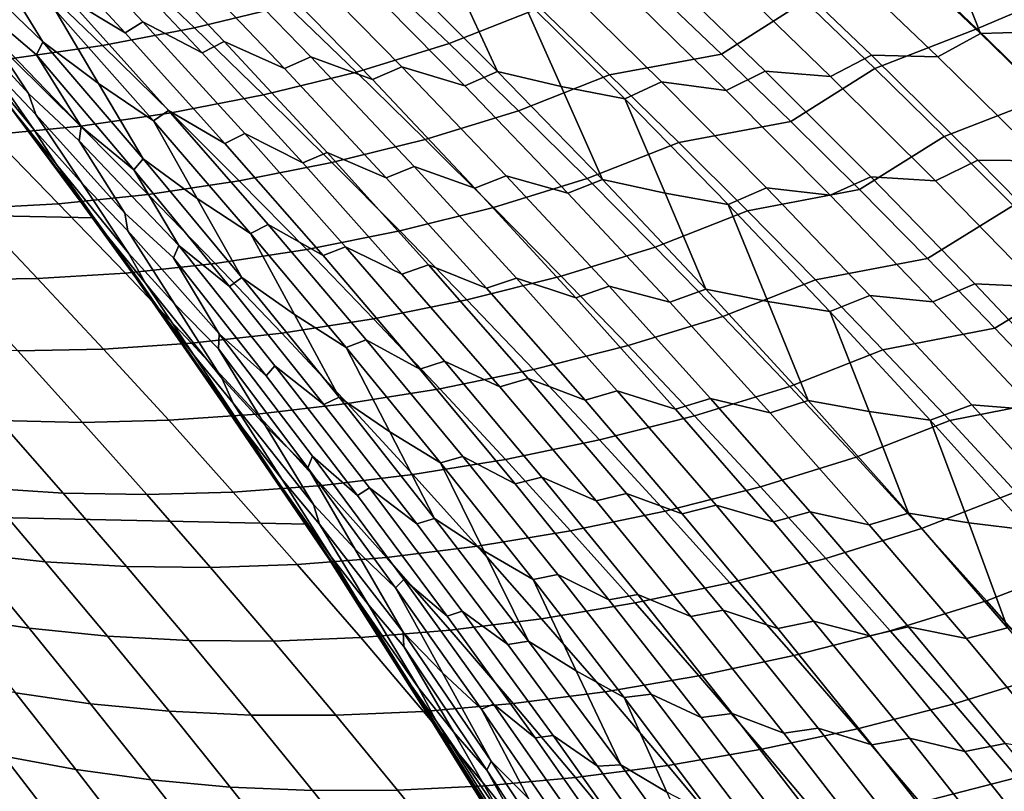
# Model space of a CAD drawing. Header units: metres. Extents: x -29 to 117, y -464 to 29.
# Tile 253 of 362: x 23.14 to 26.34, y 15.13 to 17.63. Entities that reach past the tile are written whole.
import ezdxf

# ---------------------------------------------------------------- set-up
doc = ezdxf.new("R2010")
doc.units = ezdxf.units.M
doc.layers.add('solid_24_501_056_XXX', color=7, linetype='CONTINUOUS')

msp = doc.modelspace()

# ---------------------------------------------------------------- linework, layer by layer
at = {"layer": 'solid_24_501_056_XXX'}
for points in [[(23.380772, 16.986727, -99.5), (-22.648489, 17.951477, -99.5), (-21.877172, 18.883842, -99.5), (22.648489, 17.951477, -99.5)], [(23.481886, 17.586342, 26.496391), (23.294691, 17.700399, 26.355274), (22.962181, 18.061068, 26.602196), (23.154005, 17.940945, 26.739071)], [(23.204157, 17.980181, 26.982445), (23.539604, 17.622391, 26.734438), (23.481886, 17.586342, 26.496391), (23.154005, 17.940945, 26.739071)], [(23.731398, 17.521652, 26.874672), (23.539604, 17.622391, 26.734438), (23.204157, 17.980181, 26.982445), (23.400263, 17.873747, 27.118856)], [(24.071438, 15.992999, -99.5), (-23.380772, 16.986727, -99.5), (-22.648489, 17.951477, -99.5), (23.380772, 16.986727, -99.5)], [(22.648489, 17.951477, -99.5), (22.801893, 17.756229, 20), (23.527885, 16.782389, 20), (23.380772, 16.986727, -99.5)], [(23.071127, 17.789694, 25.966162), (23.214458, 17.557076, 25.584011), (22.873232, 17.885489, 25.565327), (22.884171, 17.932138, 25.830532)], [(26.578485, 17.740896, 73.674156), (26.349138, 17.95874, 73.494019), (26.017788, 17.818018, 73.647575), (26.246052, 17.599966, 73.82515)], [(26.342216, 17.933395, 29.978533), (26.475168, 17.59107, 29.609154), (26.258451, 17.584261, 29.500071), (26.125069, 17.921473, 29.871571)], [(23.465366, 17.912819, 27.353077), (23.803463, 17.558037, 27.103916), (23.731398, 17.521652, 26.874672), (23.400263, 17.873747, 27.118856)], [(23.999462, 17.470621, 27.24271), (23.803463, 17.558037, 27.103916), (23.465366, 17.912819, 27.353077), (23.665363, 17.82008, 27.488461)], [(25.417381, 17.517868, 74.037308), (25.687784, 17.689411, 73.81411), (25.458815, 17.905252, 73.637436), (25.19087, 17.733984, 73.864021)], [(25.906309, 17.917547, 29.763226), (26.258451, 17.584261, 29.500071), (26.119659, 17.508831, 29.330536), (25.772318, 17.840712, 29.589258)], [(26.125069, 17.921473, 29.871571), (26.258451, 17.584261, 29.500071), (25.906309, 17.917547, 29.763226)], [(23.214458, 17.557076, 25.584011), (23.193747, 17.515787, 25.325583), (23.017054, 17.665277, 25.185797), (22.873232, 17.885489, 25.565327)], [(23.706699, 17.602757, 74.548996), (24.00741, 17.675694, 74.312363), (23.780575, 17.889542, 74.141998), (23.4811, 17.817696, 74.38047)], [(24.533939, 17.551609, 74.253281), (24.827953, 17.667429, 74.027855), (24.599806, 17.881964, 73.854439), (24.307467, 17.766869, 74.082352)], [(23.743666, 17.860844, 27.71413), (24.08423, 17.509083, 27.463654), (23.999462, 17.470621, 27.24271), (23.665363, 17.82008, 27.488461)], [(24.284199, 17.434786, 27.600327), (24.08423, 17.509083, 27.463654), (23.743666, 17.860844, 27.71413), (23.947334, 17.781574, 27.847786)], [(25.554964, 17.848772, 29.475449), (25.904558, 17.513723, 29.215683), (25.771427, 17.445433, 29.038092), (25.426779, 17.779043, 29.293476)], [(26.119659, 17.508831, 29.330536), (25.904558, 17.513723, 29.215683), (25.554964, 17.848772, 29.475449), (25.772318, 17.840712, 29.589258)], [(23.408583, 17.545795, 74.7938), (23.706699, 17.602757, 74.548996), (23.4811, 17.817696, 74.38047), (23.184141, 17.761955, 74.626915)], [(24.037333, 17.825493, 28.065292), (24.380257, 17.476696, 27.813278), (24.284199, 17.434786, 27.600327), (23.947334, 17.781574, 27.847786)], [(24.583982, 17.415247, 27.947136), (24.380257, 17.476696, 27.813278), (24.037333, 17.825493, 28.065292), (24.244484, 17.759409, 28.196507)], [(24.344868, 17.807631, 28.406069), (24.69009, 17.461685, 28.152254), (24.583982, 17.415247, 27.947136), (24.244484, 17.759409, 28.196507)], [(24.555273, 17.754452, 28.534163), (24.69009, 17.461685, 28.152254), (24.344868, 17.807631, 28.406069)], [(26.246052, 17.599966, 73.82515), (26.017788, 17.818018, 73.647575), (25.687784, 17.689411, 73.81411), (25.914968, 17.471016, 73.989258)], [(23.02161, 17.610704, 24.912512), (23.168245, 17.389477, 24.534332), (22.887999, 17.695599, 24.480375), (22.851318, 17.772715, 24.773291)], [(23.253565, 17.662111, 26.107431), (23.39575, 17.42193, 25.724911), (23.214458, 17.557076, 25.584011), (23.071127, 17.789694, 25.966162)], [(25.211725, 17.798885, 29.174332), (25.558805, 17.461836, 28.91762), (25.432449, 17.400072, 28.731913), (25.090509, 17.735605, 28.984251)], [(25.771427, 17.445433, 29.038092), (25.558805, 17.461836, 28.91762), (25.211725, 17.798885, 29.174332), (25.426779, 17.779043, 29.293476)], [(23.525545, 16.779837, 22.559015), (23.527885, 16.782389, 20), (22.801893, 17.756229, 20), (23.296782, 17.094587, 22.862621)], [(23.267138, 17.134716, 22.901985), (23.296782, 17.094587, 22.862621), (22.801893, 17.756229, 20)], [(23.064054, 17.405704, 23.171926), (23.267138, 17.134716, 22.901985), (22.801893, 17.756229, 20)], [(23.11478, 17.503923, 75.047127), (23.408583, 17.545795, 74.7938), (23.184141, 17.761955, 74.626915), (22.891439, 17.721424, 74.881699)], [(24.232496, 17.459539, 74.481178), (24.533939, 17.551609, 74.253281), (24.307467, 17.766869, 74.082352), (24.00741, 17.675694, 74.312363)], [(24.764622, 17.710327, 28.66234), (24.897322, 17.412823, 28.282637), (24.69009, 17.461685, 28.152254), (24.555273, 17.754452, 28.534163)], [(24.878193, 17.767412, 28.860264), (25.222755, 17.428167, 28.6063), (25.103836, 17.372698, 28.412756), (24.764622, 17.710327, 28.66234)], [(25.432449, 17.400072, 28.731913), (25.222755, 17.428167, 28.6063), (24.878193, 17.767412, 28.860264), (25.090509, 17.735605, 28.984251)], [(26.806026, 17.520361, 73.852783), (26.578485, 17.740896, 73.674156), (26.246052, 17.599966, 73.82515), (26.472496, 17.379288, 74.001205)], [(24.764622, 17.710327, 28.66234), (25.103836, 17.372698, 28.412756), (24.897322, 17.412823, 28.282637)], [(24.827953, 17.667429, 74.027855), (25.054331, 17.45047, 74.19973), (25.417381, 17.517868, 74.037308), (25.19087, 17.733984, 73.864021)], [(23.168245, 17.389477, 24.534332), (23.191561, 17.32172, 24.250881), (23.036865, 17.484369, 24.104544), (22.887999, 17.695599, 24.480375)], [(23.294691, 17.700399, 26.355274), (23.622673, 17.335157, 26.112841), (23.573334, 17.300922, 25.870705), (23.253565, 17.662111, 26.107431)], [(23.805344, 17.227274, 26.258053), (23.622673, 17.335157, 26.112841), (23.294691, 17.700399, 26.355274), (23.481886, 17.586342, 26.496391)], [(23.930536, 17.385563, 74.715942), (24.232496, 17.459539, 74.481178), (24.00741, 17.675694, 74.312363), (23.706699, 17.602757, 74.548996)], [(25.642094, 17.299274, 74.209053), (25.914968, 17.471016, 73.989258), (25.687784, 17.689411, 73.81411), (25.417381, 17.517868, 74.037308)], [(23.036865, 17.484369, 24.104544), (23.18536, 17.272804, 23.73103), (22.96456, 17.541183, 23.641493), (22.872616, 17.669647, 23.96924)], [(23.193747, 17.515787, 25.325583), (23.338909, 17.283253, 24.945063), (23.02161, 17.610704, 24.912512), (23.017054, 17.665277, 25.185797)], [(23.253565, 17.662111, 26.107431), (23.573334, 17.300922, 25.870705), (23.39575, 17.42193, 25.724911)], [(24.758635, 17.333986, 74.422661), (25.054331, 17.45047, 74.19973), (24.827953, 17.667429, 74.027855), (24.533939, 17.551609, 74.253281)], [(23.338909, 17.283253, 24.945063), (23.3323, 17.235817, 24.679546), (23.168245, 17.389477, 24.534332), (23.02161, 17.610704, 24.912512)], [(23.539604, 17.622391, 26.734438), (23.87052, 17.259949, 26.49087), (23.805344, 17.227274, 26.258053), (23.481886, 17.586342, 26.496391)], [(24.058102, 17.164999, 26.634792), (23.87052, 17.259949, 26.49087), (23.539604, 17.622391, 26.734438), (23.731398, 17.521652, 26.874672)], [(23.631252, 17.327429, 74.959084), (23.930536, 17.385563, 74.715942), (23.706699, 17.602757, 74.548996), (23.408583, 17.545795, 74.7938)], [(26.472496, 17.379288, 74.001205), (26.246052, 17.599966, 73.82515), (25.914968, 17.471016, 73.989258), (26.140322, 17.250055, 74.162865)], [(26.258451, 17.584261, 29.500071), (26.606268, 17.24547, 29.240726), (26.462721, 17.171614, 29.075602), (26.119659, 17.508831, 29.330536)], [(26.475168, 17.59107, 29.609154), (26.606268, 17.24547, 29.240726), (26.258451, 17.584261, 29.500071)], [(23.336338, 17.284258, 75.210922), (23.631252, 17.327429, 74.959084), (23.408583, 17.545795, 74.7938), (23.11478, 17.503923, 75.047127)], [(23.214458, 17.557076, 25.584011), (23.539953, 17.17741, 25.342268), (23.509645, 17.141718, 25.09045), (23.193747, 17.515787, 25.325583)], [(23.39575, 17.42193, 25.724911), (23.539953, 17.17741, 25.342268), (23.214458, 17.557076, 25.584011)], [(23.803463, 17.558037, 27.103916), (24.137028, 17.198515, 26.859138), (24.058102, 17.164999, 26.634792), (23.731398, 17.521652, 26.874672)], [(24.329126, 17.11651, 27.001213), (24.137028, 17.198515, 26.859138), (23.803463, 17.558037, 27.103916), (23.999462, 17.470621, 27.24271)], [(24.455791, 17.241077, 74.648415), (24.758635, 17.333986, 74.422661), (24.533939, 17.551609, 74.253281), (24.232496, 17.459539, 74.481178)], [(23.18536, 17.272804, 23.73103), (23.258533, 17.159821, 23.416965), (23.117704, 17.335711, 23.26922), (22.96456, 17.541183, 23.641493)], [(23.193747, 17.515787, 25.325583), (23.509645, 17.141718, 25.09045), (23.338909, 17.283253, 24.945063)], [(25.054331, 17.45047, 74.19973), (25.278898, 17.231079, 74.370049), (25.642094, 17.299274, 74.209053), (25.417381, 17.517868, 74.037308)], [(25.904558, 17.513723, 29.215683), (26.249802, 17.173317, 28.959793), (26.111778, 17.10663, 28.78656), (25.771427, 17.445433, 29.038092)], [(26.462721, 17.171614, 29.075602), (26.249802, 17.173317, 28.959793), (25.904558, 17.513723, 29.215683), (26.119659, 17.508831, 29.330536)], [(23.046982, 17.255592, 75.471397), (23.336338, 17.284258, 75.210922), (23.11478, 17.503923, 75.047127), (22.82649, 17.476681, 75.308907)], [(23.191561, 17.32172, 24.250881), (23.341963, 17.09774, 23.873663), (23.18536, 17.272804, 23.73103), (23.036865, 17.484369, 24.104544)], [(24.08423, 17.509083, 27.463654), (24.420273, 17.152496, 27.217499), (24.329126, 17.11651, 27.001213), (23.999462, 17.470621, 27.24271)], [(24.616632, 17.083244, 27.357065), (24.420273, 17.152496, 27.217499), (24.08423, 17.509083, 27.463654), (24.284199, 17.434786, 27.600327)], [(24.152571, 17.166111, 74.881287), (24.455791, 17.241077, 74.648415), (24.232496, 17.459539, 74.481178), (23.930536, 17.385563, 74.715942)], [(24.380257, 17.476696, 27.813278), (24.718674, 17.122978, 27.565519), (24.616632, 17.083244, 27.357065), (24.284199, 17.434786, 27.600327)], [(24.919058, 17.066229, 27.701902), (24.718674, 17.122978, 27.565519), (24.380257, 17.476696, 27.813278), (24.583982, 17.415247, 27.947136)], [(24.69009, 17.461685, 28.152254), (25.030823, 17.110718, 27.902624), (24.919058, 17.066229, 27.701902), (24.583982, 17.415247, 27.947136)], [(24.897322, 17.412823, 28.282637), (25.030823, 17.110718, 27.902624), (24.69009, 17.461685, 28.152254)], [(24.981506, 17.113995, 74.590454), (25.278898, 17.231079, 74.370049), (25.054331, 17.45047, 74.19973), (24.758635, 17.333986, 74.422661)], [(25.558805, 17.461836, 28.91762), (25.901518, 17.119568, 28.66485), (25.770077, 17.059484, 28.483486), (25.432449, 17.400072, 28.731913)], [(26.111778, 17.10663, 28.78656), (25.901518, 17.119568, 28.66485), (25.558805, 17.461836, 28.91762), (25.771427, 17.445433, 29.038092)], [(25.864965, 17.078196, 74.379242), (26.140322, 17.250055, 74.162865), (25.914968, 17.471016, 73.989258), (25.642094, 17.299274, 74.209053)], [(23.573334, 17.300922, 25.870705), (23.715717, 17.049706, 25.488264), (23.539953, 17.17741, 25.342268), (23.39575, 17.42193, 25.724911)], [(25.222755, 17.428167, 28.6063), (25.562929, 17.083834, 28.356346), (25.438721, 17.030144, 28.167145), (25.103836, 17.372698, 28.412756)], [(25.770077, 17.059484, 28.483486), (25.562929, 17.083834, 28.356346), (25.222755, 17.428167, 28.6063), (25.432449, 17.400072, 28.731913)], [(23.117704, 17.335711, 23.26922), (23.267138, 17.134716, 22.901985), (23.064054, 17.405704, 23.171926)], [(23.3323, 17.235817, 24.679546), (23.480328, 17.001854, 24.300234), (23.191561, 17.32172, 24.250881), (23.168245, 17.389477, 24.534332)], [(23.852104, 17.106853, 75.122726), (24.152571, 17.166111, 74.881287), (23.930536, 17.385563, 74.715942), (23.631252, 17.327429, 74.959084)], [(25.103836, 17.372698, 28.412756), (25.234964, 17.066221, 28.035183), (25.030823, 17.110718, 27.902624), (24.897322, 17.412823, 28.282637)], [(25.103836, 17.372698, 28.412756), (25.438721, 17.030144, 28.167145), (25.234964, 17.066221, 28.035183)], [(26.697077, 17.155972, 74.175713), (26.472496, 17.379288, 74.001205), (26.140322, 17.250055, 74.162865), (26.363796, 17.02652, 74.3349)], [(23.258533, 17.159821, 23.416965), (23.413815, 16.940481, 23.042656), (23.267138, 17.134716, 22.901985), (23.117704, 17.335711, 23.26922)], [(23.480328, 17.001854, 24.300234), (23.490549, 16.943769, 24.025972), (23.341963, 17.09774, 23.873663), (23.191561, 17.32172, 24.250881)], [(23.556067, 17.062426, 75.373062), (23.852104, 17.106853, 75.122726), (23.631252, 17.327429, 74.959084), (23.336338, 17.284258, 75.210922)], [(23.622673, 17.335157, 26.112841), (23.94598, 16.96537, 25.874975), (23.888565, 16.935389, 25.638424), (23.573334, 17.300922, 25.870705)], [(24.124241, 16.863762, 26.024136), (23.94598, 16.96537, 25.874975), (23.622673, 17.335157, 26.112841), (23.805344, 17.227274, 26.258053)], [(24.677252, 17.020302, 74.814041), (24.981506, 17.113995, 74.590454), (24.758635, 17.333986, 74.422661), (24.455791, 17.241077, 74.648415)], [(23.573334, 17.300922, 25.870705), (23.888565, 16.935389, 25.638424), (23.715717, 17.049706, 25.488264)], [(25.278898, 17.231079, 74.370049), (25.501608, 17.009247, 74.53878), (25.864965, 17.078196, 74.379242), (25.642094, 17.299274, 74.209053)], [(23.265633, 17.032381, 75.63221), (23.556067, 17.062426, 75.373062), (23.336338, 17.284258, 75.210922), (23.046982, 17.255592, 75.471397)], [(23.341963, 17.09774, 23.873663), (23.493038, 16.871553, 23.497911), (23.258533, 17.159821, 23.416965), (23.18536, 17.272804, 23.73103)], [(23.509645, 17.141718, 25.09045), (23.655853, 16.89674, 24.709206), (23.3323, 17.235817, 24.679546), (23.338909, 17.283253, 24.945063)], [(23.87052, 17.259949, 26.49087), (24.196751, 16.892874, 26.251823), (24.124241, 16.863762, 26.024136), (23.805344, 17.227274, 26.258053)], [(24.38023, 16.803806, 26.399292), (24.196751, 16.892874, 26.251823), (23.87052, 17.259949, 26.49087), (24.058102, 17.164999, 26.634792)], [(22.981775, 17.01642, 75.899918), (23.265633, 17.032381, 75.63221), (23.046982, 17.255592, 75.471397), (22.764164, 17.241133, 75.740273)], [(23.655853, 16.89674, 24.709206), (23.638298, 16.856705, 24.451244), (23.480328, 17.001854, 24.300234), (23.3323, 17.235817, 24.679546)], [(24.372757, 16.944399, 75.044991), (24.677252, 17.020302, 74.814041), (24.455791, 17.241077, 74.648415), (24.152571, 17.166111, 74.881287)], [(25.202511, 16.891624, 74.756638), (25.501608, 17.009247, 74.53878), (25.278898, 17.231079, 74.370049), (24.981506, 17.113995, 74.590454)], [(26.085953, 16.85462, 74.547829), (26.363796, 17.02652, 74.3349), (26.140322, 17.250055, 74.162865), (25.864965, 17.078196, 74.379242)], [(24.137028, 17.198515, 26.859138), (24.465912, 16.834276, 26.618828), (24.38023, 16.803806, 26.399292), (24.058102, 17.164999, 26.634792)], [(24.654211, 16.757763, 26.764053), (24.465912, 16.834276, 26.618828), (24.137028, 17.198515, 26.859138), (24.329126, 17.11651, 27.001213)], [(23.539953, 17.17741, 25.342268), (23.860506, 16.793175, 25.105379), (23.820784, 16.763311, 24.860004), (23.509645, 17.141718, 25.09045)], [(23.715717, 17.049706, 25.488264), (23.860506, 16.793175, 25.105379), (23.539953, 17.17741, 25.342268)], [(24.071098, 16.884064, 75.284714), (24.372757, 16.944399, 75.044991), (24.152571, 17.166111, 74.881287), (23.852104, 17.106853, 75.122726)], [(26.249802, 17.173317, 28.959793), (26.590542, 16.827541, 28.70788), (26.447678, 16.762625, 28.538971), (26.111778, 17.10663, 28.78656)], [(26.801348, 16.829044, 28.824553), (26.590542, 16.827541, 28.70788), (26.249802, 17.173317, 28.959793), (26.462721, 17.171614, 29.075602)], [(23.493038, 16.871553, 23.497911), (23.547865, 16.774494, 23.197092), (23.413815, 16.940481, 23.042656), (23.258533, 17.159821, 23.416965)], [(23.413815, 16.940481, 23.042656), (23.567152, 16.722765, 22.67207), (23.296782, 17.094587, 22.862621), (23.267138, 17.134716, 22.901985)], [(23.509645, 17.141718, 25.09045), (23.820784, 16.763311, 24.860004), (23.655853, 16.89674, 24.709206)], [(24.420273, 17.152496, 27.217499), (24.751642, 16.7911, 26.97575), (24.654211, 16.757763, 26.764053), (24.329126, 17.11651, 27.001213)], [(24.94449, 16.726961, 27.118084), (24.751642, 16.7911, 26.97575), (24.420273, 17.152496, 27.217499), (24.616632, 17.083244, 27.357065)], [(23.490549, 16.943769, 24.025972), (23.642191, 16.706907, 23.647629), (23.493038, 16.871553, 23.497911), (23.341963, 17.09774, 23.873663)], [(23.773924, 16.838427, 75.533516), (24.071098, 16.884064, 75.284714), (23.852104, 17.106853, 75.122726), (23.556067, 17.062426, 75.373062)], [(24.718674, 17.122978, 27.565519), (25.052429, 16.764351, 27.322102), (24.94449, 16.726961, 27.118084), (24.616632, 17.083244, 27.357065)], [(24.896833, 16.797207, 74.978035), (25.202511, 16.891624, 74.756638), (24.981506, 17.113995, 74.590454), (24.677252, 17.020302, 74.814041)], [(25.249567, 16.71236, 27.460892), (25.052429, 16.764351, 27.322102), (24.718674, 17.122978, 27.565519), (24.919058, 17.066229, 27.701902)], [(25.030823, 17.110718, 27.902624), (25.366913, 16.754732, 27.657272), (25.249567, 16.71236, 27.460892), (24.919058, 17.066229, 27.701902)], [(25.234964, 17.066221, 28.035183), (25.366913, 16.754732, 27.657272), (25.030823, 17.110718, 27.902624)], [(25.901518, 17.119568, 28.66485), (26.239706, 16.772074, 28.416119), (26.103239, 16.713837, 28.239063), (25.770077, 17.059484, 28.483486)], [(26.447678, 16.762625, 28.538971), (26.239706, 16.772074, 28.416119), (25.901518, 17.119568, 28.66485), (26.111778, 17.10663, 28.78656)], [(23.567152, 16.722765, 22.67207), (23.525545, 16.779837, 22.559015), (23.296782, 17.094587, 22.862621)], [(25.438721, 17.030144, 28.167145), (25.56805, 16.714655, 27.791893), (25.366913, 16.754732, 27.657272), (25.234964, 17.066221, 28.035183)], [(25.562929, 17.083834, 28.356346), (25.898561, 16.734406, 28.110493), (25.769131, 16.682663, 27.925591), (25.438721, 17.030144, 28.167145)], [(25.501608, 17.009247, 74.53878), (25.722416, 16.784966, 74.705887), (26.085953, 16.85462, 74.547829), (25.864965, 17.078196, 74.379242)], [(26.103239, 16.713837, 28.239063), (25.898561, 16.734406, 28.110493), (25.562929, 17.083834, 28.356346), (25.770077, 17.059484, 28.483486)], [(23.482401, 16.807045, 75.791306), (23.773924, 16.838427, 75.533516), (23.556067, 17.062426, 75.373062), (23.265633, 17.032381, 75.63221)], [(23.888565, 16.935389, 25.638424), (24.030882, 16.673046, 25.25629), (23.860506, 16.793175, 25.105379), (23.715717, 17.049706, 25.488264)], [(22.920151, 16.785831, 76.332817), (23.197495, 16.789621, 76.057831), (22.981775, 17.01642, 75.899918), (22.705448, 17.01421, 76.175919)], [(23.197495, 16.789621, 76.057831), (23.482401, 16.807045, 75.791306), (23.265633, 17.032381, 75.63221), (22.981775, 17.01642, 75.899918)], [(23.638298, 16.856705, 24.451244), (23.787416, 16.60988, 24.071058), (23.490549, 16.943769, 24.025972), (23.480328, 17.001854, 24.300234)], [(24.591053, 16.720423, 75.207039), (24.896833, 16.797207, 74.978035), (24.677252, 17.020302, 74.814041), (24.372757, 16.944399, 75.044991)], [(25.421602, 16.666874, 74.921181), (25.722416, 16.784966, 74.705887), (25.501608, 17.009247, 74.53878), (25.202511, 16.891624, 74.756638)], [(25.438721, 17.030144, 28.167145), (25.769131, 16.682663, 27.925591), (25.56805, 16.714655, 27.791893)], [(26.30501, 16.628542, 74.714806), (26.58535, 16.8004, 74.505325), (26.363796, 17.02652, 74.3349), (26.085953, 16.85462, 74.547829)], [(24.71983, 14.971294, -99.5), (-24.071438, 15.992999, -99.5), (-23.380772, 16.986727, -99.5), (24.071438, 15.992999, -99.5)], [(23.380772, 16.986727, -99.5), (23.527885, 16.782389, 20), (24.212317, 15.778903, 20), (24.071438, 15.992999, -99.5)], [(23.547865, 16.774494, 23.197092), (23.704962, 16.54114, 22.821024), (23.567152, 16.722765, 22.67207), (23.413815, 16.940481, 23.042656)], [(23.787416, 16.60988, 24.071058), (23.78483, 16.561779, 23.805706), (23.642191, 16.706907, 23.647629), (23.490549, 16.943769, 24.025972)], [(23.94598, 16.96537, 25.874975), (24.264462, 16.591061, 25.641754), (24.199118, 16.565535, 25.410658), (23.888565, 16.935389, 25.638424)], [(24.438431, 16.495832, 25.794712), (24.264462, 16.591061, 25.641754), (23.94598, 16.96537, 25.874975), (24.124241, 16.863762, 26.024136)], [(24.288189, 16.659061, 75.445023), (24.591053, 16.720423, 75.207039), (24.372757, 16.944399, 75.044991), (24.071098, 16.884064, 75.284714)], [(23.888565, 16.935389, 25.638424), (24.199118, 16.565535, 25.410658), (24.030882, 16.673046, 25.25629)], [(23.655853, 16.89674, 24.709206), (23.967733, 16.505772, 24.478291), (23.939466, 16.473404, 24.227663), (23.638298, 16.856705, 24.451244)], [(24.127016, 16.380598, 24.634306), (23.967733, 16.505772, 24.478291), (23.655853, 16.89674, 24.709206), (23.820784, 16.763311, 24.860004)], [(23.989868, 16.612261, 75.692261), (24.288189, 16.659061, 75.445023), (24.071098, 16.884064, 75.284714), (23.773924, 16.838427, 75.533516)], [(24.196751, 16.892874, 26.251823), (24.518147, 16.521191, 26.017378), (24.438431, 16.495832, 25.794712), (24.124241, 16.863762, 26.024136)], [(24.697636, 16.438095, 26.168251), (24.518147, 16.521191, 26.017378), (24.196751, 16.892874, 26.251823), (24.38023, 16.803806, 26.399292)], [(25.114491, 16.571791, 75.140366), (25.421602, 16.666874, 74.921181), (25.202511, 16.891624, 74.756638), (24.896833, 16.797207, 74.978035)], [(23.642191, 16.706907, 23.647629), (23.795494, 16.465935, 23.269945), (23.547865, 16.774494, 23.197092), (23.493038, 16.871553, 23.497911)], [(23.638298, 16.856705, 24.451244), (23.939466, 16.473404, 24.227663), (23.787416, 16.60988, 24.071058)], [(25.722416, 16.784966, 74.705887), (25.941278, 16.558231, 74.871346), (26.30501, 16.628542, 74.714806), (26.085953, 16.85462, 74.547829)], [(23.697245, 16.579584, 75.948669), (23.989868, 16.612261, 75.692261), (23.773924, 16.838427, 75.533516), (23.482401, 16.807045, 75.791306)], [(24.465912, 16.834276, 26.618828), (24.789961, 16.465338, 26.383066), (24.697636, 16.438095, 26.168251), (24.38023, 16.803806, 26.399292)], [(24.974567, 16.394394, 26.531305), (24.789961, 16.465338, 26.383066), (24.465912, 16.834276, 26.618828), (24.654211, 16.757763, 26.764053)], [(23.132904, 16.555407, 76.487923), (23.411278, 16.560741, 76.213982), (23.197495, 16.789621, 76.057831), (22.920151, 16.785831, 76.332817)], [(23.411278, 16.560741, 76.213982), (23.697245, 16.579584, 75.948669), (23.482401, 16.807045, 75.791306), (23.197495, 16.789621, 76.057831)], [(23.525545, 16.779837, 22.559015), (23.713507, 16.514238, 22.309608), (23.527885, 16.782389, 20)], [(23.567152, 16.722765, 22.67207), (23.713507, 16.514238, 22.309608), (23.525545, 16.779837, 22.559015)], [(24.379984, 15.516631, 21.423212), (24.212317, 15.778903, 20), (23.527885, 16.782389, 20), (24.177389, 15.829659, 21.693163)], [(24.154808, 15.863998, 21.723219), (24.177389, 15.829659, 21.693163), (23.527885, 16.782389, 20)], [(23.966852, 16.145699, 21.973183), (24.154808, 15.863998, 21.723219), (23.527885, 16.782389, 20)], [(23.74925, 16.462992, 22.262169), (23.966852, 16.145699, 21.973183), (23.527885, 16.782389, 20)], [(23.713507, 16.514238, 22.309608), (23.74925, 16.462992, 22.262169), (23.527885, 16.782389, 20)], [(23.860506, 16.793175, 25.105379), (24.175959, 16.4044, 24.873419), (24.127016, 16.380598, 24.634306), (23.820784, 16.763311, 24.860004)], [(24.030882, 16.673046, 25.25629), (24.175959, 16.4044, 24.873419), (23.860506, 16.793175, 25.105379)], [(24.807413, 16.494179, 75.367401), (25.114491, 16.571791, 75.140366), (24.896833, 16.797207, 74.978035), (24.591053, 16.720423, 75.207039)], [(24.751642, 16.7911, 26.97575), (25.078184, 16.424906, 26.738491), (24.974567, 16.394394, 26.531305), (24.654211, 16.757763, 26.764053)], [(25.26762, 16.365952, 26.883467), (25.078184, 16.424906, 26.738491), (24.751642, 16.7911, 26.97575), (24.94449, 16.726961, 27.118084)], [(25.638737, 16.439734, 75.084053), (25.941278, 16.558231, 74.871346), (25.722416, 16.784966, 74.705887), (25.421602, 16.666874, 74.921181)], [(26.522091, 16.399952, 74.880127), (26.804935, 16.571682, 74.67411), (26.58535, 16.8004, 74.505325), (26.30501, 16.628542, 74.714806)], [(23.795494, 16.465935, 23.269945), (23.832418, 16.385242, 22.981922), (23.704962, 16.54114, 22.821024), (23.547865, 16.774494, 23.197092)], [(25.052429, 16.764351, 27.322102), (25.381367, 16.400824, 27.083115), (25.26762, 16.365952, 26.883467), (24.94449, 16.726961, 27.118084)], [(25.575356, 16.353651, 27.22419), (25.381367, 16.400824, 27.083115), (25.052429, 16.764351, 27.322102), (25.249567, 16.71236, 27.460892)], [(25.366913, 16.754732, 27.657272), (25.698198, 16.393734, 27.416281), (25.575356, 16.353651, 27.22419), (25.249567, 16.71236, 27.460892)], [(25.56805, 16.714655, 27.791893), (25.698198, 16.393734, 27.416281), (25.366913, 16.754732, 27.657272)], [(26.239706, 16.772074, 28.416119), (26.573212, 16.419348, 28.171516), (26.431787, 16.363125, 27.998728), (26.103239, 16.713837, 28.239063)], [(26.778976, 16.41341, 28.295418), (26.573212, 16.419348, 28.171516), (26.239706, 16.772074, 28.416119), (26.447678, 16.762625, 28.538971)], [(23.704962, 16.54114, 22.821024), (23.86178, 16.306511, 22.447346), (23.713507, 16.514238, 22.309608), (23.567152, 16.722765, 22.67207)], [(24.503334, 16.431843, 75.603615), (24.807413, 16.494179, 75.367401), (24.591053, 16.720423, 75.207039), (24.288189, 16.659061, 75.445023)], [(25.769131, 16.682663, 27.925591), (25.896425, 16.358126, 27.552851), (25.698198, 16.393734, 27.416281), (25.56805, 16.714655, 27.791893)], [(25.898561, 16.734406, 28.110493), (26.229498, 16.379887, 27.868828), (26.094915, 16.330257, 27.688181), (25.769131, 16.682663, 27.925591)], [(26.431787, 16.363125, 27.998728), (26.229498, 16.379887, 27.868828), (25.898561, 16.734406, 28.110493), (26.103239, 16.713837, 28.239063)], [(23.78483, 16.561779, 23.805706), (23.937407, 16.311911, 23.426497), (23.795494, 16.465935, 23.269945), (23.642191, 16.706907, 23.647629)], [(25.769131, 16.682663, 27.925591), (26.094915, 16.330257, 27.688181), (25.896425, 16.358126, 27.552851)], [(24.203856, 16.383926, 75.849274), (24.503334, 16.431843, 75.603615), (24.288189, 16.659061, 75.445023), (23.989868, 16.612261, 75.692261)], [(24.199118, 16.565535, 25.410658), (24.341095, 16.291983, 25.02906), (24.175959, 16.4044, 24.873419), (24.030882, 16.673046, 25.25629)], [(25.330181, 16.344046, 75.30101), (25.638737, 16.439734, 75.084053), (25.421602, 16.666874, 74.921181), (25.114491, 16.571791, 75.140366)], [(25.941278, 16.558231, 74.871346), (26.15815, 16.329033, 75.035133), (26.522091, 16.399952, 74.880127), (26.30501, 16.628542, 74.714806)], [(23.91012, 16.35, 76.104271), (24.203856, 16.383926, 75.849274), (23.989868, 16.612261, 75.692261), (23.697245, 16.579584, 75.948669)], [(23.787416, 16.60988, 24.071058), (24.089361, 16.213593, 23.846872), (24.074265, 16.175783, 23.590139), (23.78483, 16.561779, 23.805706)], [(24.235657, 16.085943, 24.008863), (24.089361, 16.213593, 23.846872), (23.787416, 16.60988, 24.071058), (23.939466, 16.473404, 24.227663)], [(24.264462, 16.591061, 25.641754), (24.577965, 16.212255, 25.413248), (24.504848, 16.191387, 25.187473), (24.199118, 16.565535, 25.410658)], [(24.747768, 16.123505, 25.569849), (24.577965, 16.212255, 25.413248), (24.264462, 16.591061, 25.641754), (24.438431, 16.495832, 25.794712)], [(23.072601, 16.329351, 76.922417), (23.34367, 16.322939, 76.641212), (23.132904, 16.555407, 76.487923), (22.862843, 16.563446, 76.770027)], [(23.34367, 16.322939, 76.641212), (23.623081, 16.329777, 76.368347), (23.411278, 16.560741, 76.213982), (23.132904, 16.555407, 76.487923)], [(23.623081, 16.329777, 76.368347), (23.91012, 16.35, 76.104271), (23.697245, 16.579584, 75.948669), (23.411278, 16.560741, 76.213982)], [(23.78483, 16.561779, 23.805706), (24.074265, 16.175783, 23.590139), (23.937407, 16.311911, 23.426497)], [(24.199118, 16.565535, 25.410658), (24.504848, 16.191387, 25.187473), (24.341095, 16.291983, 25.02906)], [(25.021795, 16.265661, 75.526054), (25.330181, 16.344046, 75.30101), (25.114491, 16.571791, 75.140366), (24.807413, 16.494179, 75.367401)], [(25.853872, 16.210199, 75.245232), (26.15815, 16.329033, 75.035133), (25.941278, 16.558231, 74.871346), (25.638737, 16.439734, 75.084053)], [(23.832418, 16.385242, 22.981922), (23.99099, 16.137758, 22.604406), (23.86178, 16.306511, 22.447346), (23.704962, 16.54114, 22.821024)], [(23.86178, 16.306511, 22.447346), (23.977131, 16.131407, 22.107552), (23.74925, 16.462992, 22.262169), (23.713507, 16.514238, 22.309608)], [(23.967733, 16.505772, 24.478291), (24.274393, 16.110382, 24.252386), (24.235657, 16.085943, 24.008863), (23.939466, 16.473404, 24.227663)], [(24.42819, 15.993609, 24.413418), (24.274393, 16.110382, 24.252386), (23.967733, 16.505772, 24.478291), (24.127016, 16.380598, 24.634306)], [(24.518147, 16.521191, 26.017378), (24.834555, 16.14492, 25.787607), (24.747768, 16.123505, 25.569849), (24.438431, 16.495832, 25.794712)], [(24.71649, 16.202404, 75.760483), (25.021795, 16.265661, 75.526054), (24.807413, 16.494179, 75.367401), (24.503334, 16.431843, 75.603615)], [(25.01017, 16.067886, 25.941738), (24.834555, 16.14492, 25.787607), (24.518147, 16.521191, 26.017378), (24.697636, 16.438095, 26.168251)], [(23.977131, 16.131407, 22.107552), (23.966852, 16.145699, 21.973183), (23.74925, 16.462992, 22.262169)], [(23.937407, 16.311911, 23.426497), (24.092566, 16.056007, 23.047211), (23.832418, 16.385242, 22.981922), (23.795494, 16.465935, 23.269945)], [(24.789961, 16.465338, 26.383066), (25.109018, 16.091719, 26.151928), (25.01017, 16.067886, 25.941738), (24.697636, 16.438095, 26.168251)], [(25.290047, 16.026421, 26.303043), (25.109018, 16.091719, 26.151928), (24.789961, 16.465338, 26.383066), (24.974567, 16.394394, 26.531305)], [(24.415842, 16.153423, 76.004524), (24.71649, 16.202404, 75.760483), (24.503334, 16.431843, 75.603615), (24.203856, 16.383926, 75.849274)], [(25.543859, 16.113968, 75.459938), (25.853872, 16.210199, 75.245232), (25.638737, 16.439734, 75.084053), (25.330181, 16.344046, 75.30101)], [(24.175959, 16.4044, 24.873419), (24.486149, 16.011116, 24.646452), (24.42819, 15.993609, 24.413418), (24.127016, 16.380598, 24.634306)], [(24.341095, 16.291983, 25.02906), (24.486149, 16.011116, 24.646452), (24.175959, 16.4044, 24.873419)], [(25.078184, 16.424906, 26.738491), (25.399738, 16.05393, 26.505802), (25.290047, 16.026421, 26.303043), (24.974567, 16.394394, 26.531305)], [(25.585871, 16.000227, 26.653286), (25.399738, 16.05393, 26.505802), (25.078184, 16.424906, 26.738491), (25.26762, 16.365952, 26.883467)], [(25.381367, 16.400824, 27.083115), (25.70533, 16.032408, 26.848635), (25.585871, 16.000227, 26.653286), (25.26762, 16.365952, 26.883467)], [(25.896267, 15.990107, 26.991873), (25.70533, 16.032408, 26.848635), (25.381367, 16.400824, 27.083115), (25.575356, 16.353651, 27.22419)], [(26.15815, 16.329033, 75.035133), (26.37298, 16.097366, 75.197212), (26.737148, 16.168842, 75.04377), (26.522091, 16.399952, 74.880127)], [(24.092566, 16.056007, 23.047211), (24.112045, 15.992143, 22.771542), (23.99099, 16.137758, 22.604406), (23.832418, 16.385242, 22.981922)], [(24.120983, 16.118292, 76.258087), (24.415842, 16.153423, 76.004524), (24.203856, 16.383926, 75.849274), (23.91012, 16.35, 76.104271)], [(25.698198, 16.393734, 27.416281), (26.024523, 16.027733, 27.179739), (25.896267, 15.990107, 26.991873), (25.575356, 16.353651, 27.22419)], [(25.896425, 16.358126, 27.552851), (26.024523, 16.027733, 27.179739), (25.698198, 16.393734, 27.416281)], [(26.229498, 16.379887, 27.868828), (26.55558, 16.020273, 27.631439), (26.415924, 15.972929, 27.454994), (26.094915, 16.330257, 27.688181)], [(26.755568, 16.007349, 27.762566), (26.55558, 16.020273, 27.631439), (26.229498, 16.379887, 27.868828), (26.431787, 16.363125, 27.998728)], [(23.017681, 16.1106, 77.361519), (23.280315, 16.093252, 77.072952), (23.072601, 16.329351, 76.922417), (22.810963, 16.348404, 77.211761)], [(23.832861, 16.096731, 76.520905), (24.120983, 16.118292, 76.258087), (23.91012, 16.35, 76.104271), (23.623081, 16.329777, 76.368347)], [(25.234156, 16.03487, 75.682976), (25.543859, 16.113968, 75.459938), (25.330181, 16.344046, 75.30101), (25.021795, 16.265661, 75.526054)], [(26.094915, 16.330257, 27.688181), (26.219936, 15.996638, 27.318142), (26.024523, 16.027733, 27.179739), (25.896425, 16.358126, 27.552851)], [(23.280315, 16.093252, 77.072952), (23.552401, 16.088428, 76.792679), (23.34367, 16.322939, 76.641212), (23.072601, 16.329351, 76.922417)], [(23.552401, 16.088428, 76.792679), (23.832861, 16.096731, 76.520905), (23.623081, 16.329777, 76.368347), (23.34367, 16.322939, 76.641212)], [(23.99099, 16.137758, 22.604406), (24.150858, 15.886076, 22.228046), (23.977131, 16.131407, 22.107552), (23.86178, 16.306511, 22.447346)], [(24.074265, 16.175783, 23.590139), (24.227448, 15.912815, 23.210348), (24.092566, 16.056007, 23.047211), (23.937407, 16.311911, 23.426497)], [(26.066956, 15.978267, 75.404694), (26.37298, 16.097366, 75.197212), (26.15815, 16.329033, 75.035133), (25.853872, 16.210199, 75.245232)], [(26.094915, 16.330257, 27.688181), (26.415924, 15.972929, 27.454994), (26.219936, 15.996638, 27.318142)], [(24.504848, 16.191387, 25.187473), (24.646202, 15.906542, 24.806635), (24.486149, 16.011116, 24.646452), (24.341095, 16.291983, 25.02906)], [(24.927612, 15.970743, 75.915581), (25.234156, 16.03487, 75.682976), (25.021795, 16.265661, 75.526054), (24.71649, 16.202404, 75.760483)], [(24.089361, 16.213593, 23.846872), (24.385994, 15.813052, 23.62775), (24.358698, 15.785854, 23.379354), (24.074265, 16.175783, 23.590139)], [(24.526712, 15.694389, 23.794928), (24.385994, 15.813052, 23.62775), (24.089361, 16.213593, 23.846872), (24.235657, 16.085943, 24.008863)], [(24.577965, 16.212255, 25.413248), (24.886339, 15.82898, 25.189522), (24.805611, 15.81297, 24.968929), (24.504848, 16.191387, 25.187473)], [(25.052103, 15.746803, 25.349609), (24.886339, 15.82898, 25.189522), (24.577965, 16.212255, 25.413248), (24.747768, 16.123505, 25.569849)], [(25.755476, 15.881556, 75.617119), (26.066956, 15.978267, 75.404694), (25.853872, 16.210199, 75.245232), (25.543859, 16.113968, 75.459938)], [(24.074265, 16.175783, 23.590139), (24.358698, 15.785854, 23.379354), (24.227448, 15.912815, 23.210348)], [(24.625782, 15.920748, 76.157997), (24.927612, 15.970743, 75.915581), (24.71649, 16.202404, 75.760483), (24.415842, 16.153423, 76.004524)], [(24.504848, 16.191387, 25.187473), (24.805611, 15.81297, 24.968929), (24.646202, 15.906542, 24.806635)], [(22.968666, 15.89887, 77.804993), (23.222303, 15.870828, 77.509369), (23.017681, 16.1106, 77.361519), (22.765028, 16.140429, 77.657784)], [(23.977131, 16.131407, 22.107552), (24.236479, 15.744649, 21.91021), (24.154808, 15.863998, 21.723219), (23.966852, 16.145699, 21.973183)], [(24.32979, 15.88446, 76.410103), (24.625782, 15.920748, 76.157997), (24.415842, 16.153423, 76.004524), (24.120983, 16.118292, 76.258087)], [(24.834555, 16.14492, 25.787607), (25.145817, 15.764087, 25.56258), (25.052103, 15.746803, 25.349609), (24.747768, 16.123505, 25.569849)], [(25.317684, 15.693198, 25.719818), (25.145817, 15.764087, 25.56258), (24.834555, 16.14492, 25.787607), (25.01017, 16.067886, 25.941738)], [(23.222303, 15.870828, 77.509369), (23.485943, 15.855151, 77.221603), (23.280315, 16.093252, 77.072952), (23.017681, 16.1106, 77.361519)], [(24.040575, 15.861607, 76.671631), (24.32979, 15.88446, 76.410103), (24.120983, 16.118292, 76.258087), (23.832861, 16.096731, 76.520905)], [(24.150858, 15.886076, 22.228046), (24.236479, 15.744649, 21.91021), (23.977131, 16.131407, 22.107552)], [(24.112045, 15.992143, 22.771542), (24.271736, 15.730446, 22.392912), (24.150858, 15.886076, 22.228046), (23.99099, 16.137758, 22.604406)], [(24.274393, 16.110382, 24.252386), (24.575665, 15.710626, 24.031569), (24.526712, 15.694389, 23.794928), (24.235657, 16.085943, 24.008863)], [(24.724146, 15.602405, 24.197422), (24.575665, 15.710626, 24.031569), (24.274393, 16.110382, 24.252386), (24.42819, 15.993609, 24.413418)], [(25.444445, 15.801804, 75.838127), (25.755476, 15.881556, 75.617119), (25.543859, 16.113968, 75.459938), (25.234156, 16.03487, 75.682976)], [(23.485943, 15.855151, 77.221603), (23.759056, 15.851879, 76.942284), (23.552401, 16.088428, 76.792679), (23.280315, 16.093252, 77.072952)], [(23.759056, 15.851879, 76.942284), (24.040575, 15.861607, 76.671631), (23.832861, 16.096731, 76.520905), (23.552401, 16.088428, 76.792679)], [(25.109018, 16.091719, 26.151928), (25.422928, 15.713435, 25.925486), (25.317684, 15.693198, 25.719818), (25.01017, 16.067886, 25.941738)], [(25.600492, 15.653859, 26.079336), (25.422928, 15.713435, 25.925486), (25.109018, 16.091719, 26.151928), (25.290047, 16.026421, 26.303043)], [(26.277935, 15.743937, 75.562386), (26.585716, 15.863231, 75.357552), (26.37298, 16.097366, 75.197212), (26.066956, 15.978267, 75.404694)], [(24.227448, 15.912815, 23.210348), (24.384068, 15.64189, 22.829824), (24.112045, 15.992143, 22.771542), (24.092566, 16.056007, 23.047211)], [(25.399738, 16.05393, 26.505802), (25.716148, 15.678189, 26.277756), (25.600492, 15.653859, 26.079336), (25.290047, 16.026421, 26.303043)], [(25.899088, 15.629799, 26.427618), (25.716148, 15.678189, 26.277756), (25.399738, 16.05393, 26.505802), (25.585871, 16.000227, 26.653286)], [(24.486149, 16.011116, 24.646452), (24.790911, 15.613376, 24.424559), (24.724146, 15.602405, 24.197422), (24.42819, 15.993609, 24.413418)], [(24.646202, 15.906542, 24.806635), (24.790911, 15.613376, 24.424559), (24.486149, 16.011116, 24.646452)], [(25.13665, 15.736863, 76.068901), (25.444445, 15.801804, 75.838127), (25.234156, 16.03487, 75.682976), (24.927612, 15.970743, 75.915581)], [(25.70533, 16.032408, 26.848635), (26.024157, 15.659114, 26.61874), (25.899088, 15.629799, 26.427618), (25.585871, 16.000227, 26.653286)], [(26.212151, 15.621738, 26.764015), (26.024157, 15.659114, 26.61874), (25.70533, 16.032408, 26.848635), (25.896267, 15.990107, 26.991873)], [(26.024523, 16.027733, 27.179739), (26.345726, 15.656731, 26.947723), (26.212151, 15.621738, 26.764015), (25.896267, 15.990107, 26.991873)], [(26.219936, 15.996638, 27.318142), (26.345726, 15.656731, 26.947723), (26.024523, 16.027733, 27.179739)], [(25.325327, 13.922554, -99.5), (-24.71983, 14.971294, -99.5), (-24.071438, 15.992999, -99.5), (24.71983, 14.971294, -99.5)], [(24.071438, 15.992999, -99.5), (24.212317, 15.778903, 20), (24.853973, 14.747542, 20), (24.71983, 14.971294, -99.5)], [(24.384068, 15.64189, 22.829824), (24.386591, 15.5953, 22.566053), (24.271736, 15.730446, 22.392912), (24.112045, 15.992143, 22.771542)], [(26.415924, 15.972929, 27.454994), (26.538424, 15.630194, 27.087841), (26.345726, 15.656731, 26.947723), (26.219936, 15.996638, 27.318142)], [(24.83363, 15.685905, 76.309662), (25.13665, 15.736863, 76.068901), (24.927612, 15.970743, 75.915581), (24.625782, 15.920748, 76.157997)], [(25.964979, 15.646812, 75.772522), (26.277935, 15.743937, 75.562386), (26.066956, 15.978267, 75.404694), (25.755476, 15.881556, 75.617119)], [(22.927208, 15.692454, 78.253433), (23.170153, 15.655384, 77.950249), (22.968666, 15.89887, 77.804993), (22.726721, 15.937794, 78.108711)], [(24.536495, 15.648509, 76.560287), (24.83363, 15.685905, 76.309662), (24.625782, 15.920748, 76.157997), (24.32979, 15.88446, 76.410103)], [(23.170153, 15.655384, 77.950249), (23.424782, 15.629096, 77.655289), (23.222303, 15.870828, 77.509369), (22.968666, 15.89887, 77.804993)], [(24.246176, 15.624407, 76.820503), (24.536495, 15.648509, 76.560287), (24.32979, 15.88446, 76.410103), (24.040575, 15.861607, 76.671631)], [(24.271736, 15.730446, 22.392912), (24.434204, 15.461577, 22.014288), (24.236479, 15.744649, 21.91021), (24.150858, 15.886076, 22.228046)], [(24.358698, 15.785854, 23.379354), (24.512144, 15.509732, 22.999296), (24.384068, 15.64189, 22.829824), (24.227448, 15.912815, 23.210348)], [(24.805611, 15.81297, 24.968929), (24.946039, 15.516779, 24.5891), (24.790911, 15.613376, 24.424559), (24.646202, 15.906542, 24.806635)], [(23.424782, 15.629096, 77.655289), (23.689438, 15.615055, 77.368347), (23.485943, 15.855151, 77.221603), (23.222303, 15.870828, 77.509369)], [(23.689438, 15.615055, 77.368347), (23.963587, 15.613297, 77.090012), (23.759056, 15.851879, 76.942284), (23.485943, 15.855151, 77.221603)], [(23.963587, 15.613297, 77.090012), (24.246176, 15.624407, 76.820503), (24.040575, 15.861607, 76.671631), (23.759056, 15.851879, 76.942284)], [(24.236479, 15.744649, 21.91021), (24.411617, 15.467916, 21.526861), (24.177389, 15.829659, 21.693163), (24.154808, 15.863998, 21.723219)], [(25.652607, 15.566466, 75.991478), (25.964979, 15.646812, 75.772522), (25.755476, 15.881556, 75.617119), (25.444445, 15.801804, 75.838127)], [(26.486752, 15.507215, 75.718277), (26.796299, 15.626628, 75.516098), (26.585716, 15.863231, 75.357552), (26.277935, 15.743937, 75.562386)], [(24.411617, 15.467916, 21.526861), (24.379984, 15.516631, 21.423212), (24.177389, 15.829659, 21.693163)], [(24.886339, 15.82898, 25.189522), (25.189409, 15.441283, 24.970659), (25.10124, 15.430343, 24.755112), (24.805611, 15.81297, 24.968929)], [(25.351271, 15.365781, 25.134081), (25.189409, 15.441283, 24.970659), (24.886339, 15.82898, 25.189522), (25.052103, 15.746803, 25.349609)], [(24.385994, 15.813052, 23.62775), (24.677137, 15.408366, 23.413811), (24.637966, 15.392096, 23.173458), (24.358698, 15.785854, 23.379354)], [(24.812458, 15.298845, 23.585964), (24.677137, 15.408366, 23.413811), (24.385994, 15.813052, 23.62775), (24.526712, 15.694389, 23.794928)], [(24.805611, 15.81297, 24.968929), (25.10124, 15.430343, 24.755112), (24.946039, 15.516779, 24.5891)], [(25.343554, 15.50077, 76.22039), (25.652607, 15.566466, 75.991478), (25.444445, 15.801804, 75.838127), (25.13665, 15.736863, 76.068901)], [(24.944613, 14.593246, 20.670803), (24.853973, 14.747542, 20), (24.212317, 15.778903, 20), (24.762983, 14.898985, 20.912537)], [(24.59107, 15.180589, 21.14167), (24.762983, 14.898985, 20.912537), (24.212317, 15.778903, 20)], [(24.574821, 15.206829, 21.163338), (24.59107, 15.180589, 21.14167), (24.212317, 15.778903, 20)], [(24.379984, 15.516631, 21.423212), (24.574821, 15.206829, 21.163338), (24.212317, 15.778903, 20)], [(24.358698, 15.785854, 23.379354), (24.637966, 15.392096, 23.173458), (24.512144, 15.509732, 22.999296)], [(25.145817, 15.764087, 25.56258), (25.451763, 15.378733, 25.342379), (25.351271, 15.365781, 25.134081), (25.052103, 15.746803, 25.349609)], [(25.620007, 15.314076, 25.502581), (25.451763, 15.378733, 25.342379), (25.145817, 15.764087, 25.56258), (25.317684, 15.693198, 25.719818)], [(24.434204, 15.461577, 22.014288), (24.491007, 15.354578, 21.717525), (24.411617, 15.467916, 21.526861), (24.236479, 15.744649, 21.91021)], [(24.386591, 15.5953, 22.566053), (24.547029, 15.319314, 22.186646), (24.434204, 15.461577, 22.014288), (24.271736, 15.730446, 22.392912)], [(25.039331, 15.4489, 76.459473), (25.343554, 15.50077, 76.22039), (25.13665, 15.736863, 76.068901), (24.83363, 15.685905, 76.309662)], [(26.17231, 15.409741, 75.926102), (26.486752, 15.507215, 75.718277), (26.277935, 15.743937, 75.562386), (25.964979, 15.646812, 75.772522)], [(23.125484, 15.445233, 78.396133), (23.369438, 15.409986, 78.093513), (23.170153, 15.655384, 77.950249), (22.927208, 15.692454, 78.253433)], [(24.575665, 15.710626, 24.031569), (24.871359, 15.30661, 23.815958), (24.812458, 15.298845, 23.585964), (24.526712, 15.694389, 23.794928)], [(25.0147, 15.207084, 23.986431), (24.871359, 15.30661, 23.815958), (24.575665, 15.710626, 24.031569), (24.724146, 15.602405, 24.197422)], [(25.422928, 15.713435, 25.925486), (25.731516, 15.33053, 25.703825), (25.620007, 15.314076, 25.502581), (25.317684, 15.693198, 25.719818)], [(25.905737, 15.276751, 25.860273), (25.731516, 15.33053, 25.703825), (25.422928, 15.713435, 25.925486), (25.600492, 15.653859, 26.079336)], [(24.741041, 15.410447, 76.708595), (25.039331, 15.4489, 76.459473), (24.83363, 15.685905, 76.309662), (24.536495, 15.648509, 76.560287)], [(25.716148, 15.678189, 26.277756), (26.027237, 15.297715, 26.054438), (25.905737, 15.276751, 25.860273), (25.600492, 15.653859, 26.079336)], [(26.207098, 15.254704, 26.206549), (26.027237, 15.297715, 26.054438), (25.716148, 15.678189, 26.277756), (25.899088, 15.629799, 26.427618)], [(23.369438, 15.409986, 78.093513), (23.625067, 15.38542, 77.799248), (23.424782, 15.629096, 77.655289), (23.170153, 15.655384, 77.950249)], [(23.625067, 15.38542, 77.799248), (23.890749, 15.372978, 77.513145), (23.689438, 15.615055, 77.368347), (23.424782, 15.629096, 77.655289)], [(24.44961, 15.385143, 76.967484), (24.741041, 15.410447, 76.708595), (24.536495, 15.648509, 76.560287), (24.246176, 15.624407, 76.820503)], [(24.384068, 15.64189, 22.829824), (24.669819, 15.223698, 22.617903), (24.655895, 15.194814, 22.365557), (24.386591, 15.5953, 22.566053)], [(24.512144, 15.509732, 22.999296), (24.669819, 15.223698, 22.617903), (24.384068, 15.64189, 22.829824)], [(25.858587, 15.328863, 76.142982), (26.17231, 15.409741, 75.926102), (25.964979, 15.646812, 75.772522), (25.652607, 15.566466, 75.991478)], [(26.024157, 15.659114, 26.61874), (26.337669, 15.28097, 26.393522), (26.207098, 15.254704, 26.206549), (25.899088, 15.629799, 26.427618)], [(26.522827, 15.248575, 26.540714), (26.337669, 15.28097, 26.393522), (26.024157, 15.659114, 26.61874), (26.212151, 15.621738, 26.764015)], [(26.345726, 15.656731, 26.947723), (26.661627, 15.280753, 26.720327), (26.522827, 15.248575, 26.540714), (26.212151, 15.621738, 26.764015)], [(23.890749, 15.372978, 77.513145), (24.165943, 15.372693, 77.235817), (23.963587, 15.613297, 77.090012), (23.689438, 15.615055, 77.368347)], [(24.165943, 15.372693, 77.235817), (24.44961, 15.385143, 76.967484), (24.246176, 15.624407, 76.820503), (23.963587, 15.613297, 77.090012)], [(24.790911, 15.613376, 24.424559), (25.090046, 15.211282, 24.207859), (25.0147, 15.207084, 23.986431), (24.724146, 15.602405, 24.197422)], [(24.946039, 15.516779, 24.5891), (25.090046, 15.211282, 24.207859), (24.790911, 15.613376, 24.424559)], [(24.386591, 15.5953, 22.566053), (24.655895, 15.194814, 22.365557), (24.547029, 15.319314, 22.186646)], [(25.548265, 15.262469, 76.370026), (25.858587, 15.328863, 76.142982), (25.652607, 15.566466, 75.991478), (25.343554, 15.50077, 76.22039)], [(24.66395, 15.067829, 21.335529), (24.574821, 15.206829, 21.163338), (24.379984, 15.516631, 21.423212), (24.411617, 15.467916, 21.526861)], [(24.637966, 15.392096, 23.173458), (24.791325, 15.102768, 22.793447), (24.669819, 15.223698, 22.617903), (24.512144, 15.509732, 22.999296)], [(25.10124, 15.430343, 24.755112), (25.240417, 15.122793, 24.376568), (25.090046, 15.211282, 24.207859), (24.946039, 15.516779, 24.5891)], [(25.242834, 15.209744, 76.607414), (25.548265, 15.262469, 76.370026), (25.343554, 15.50077, 76.22039), (25.039331, 15.4489, 76.459473)], [(26.377411, 15.170347, 76.077827), (26.69335, 15.268099, 75.872322), (26.486752, 15.507215, 75.718277), (26.17231, 15.409741, 75.926102)], [(23.088495, 15.240313, 78.84655), (23.321503, 15.196148, 78.536789), (23.125484, 15.445233, 78.396133), (22.89349, 15.491295, 78.706345)], [(24.74058, 14.961284, 21.529577), (24.66395, 15.067829, 21.335529), (24.411617, 15.467916, 21.526861), (24.491007, 15.354578, 21.717525)], [(23.321503, 15.196148, 78.536789), (23.566471, 15.162694, 78.234756), (23.369438, 15.409986, 78.093513), (23.125484, 15.445233, 78.396133)], [(24.547029, 15.319314, 22.186646), (24.711639, 15.033134, 21.806177), (24.491007, 15.354578, 21.717525), (24.434204, 15.461577, 22.014288)], [(24.94338, 15.170284, 76.855003), (25.242834, 15.209744, 76.607414), (25.039331, 15.4489, 76.459473), (24.741041, 15.410447, 76.708595)], [(25.189409, 15.441283, 24.970659), (25.48699, 15.049262, 24.756783), (25.391558, 15.043599, 24.546133), (25.10124, 15.430343, 24.755112)], [(25.645082, 14.980527, 24.923378), (25.48699, 15.049262, 24.756783), (25.189409, 15.441283, 24.970659), (25.351271, 15.365781, 25.134081)], [(23.566471, 15.162694, 78.234756), (23.823109, 15.139813, 77.9412), (23.625067, 15.38542, 77.799248), (23.369438, 15.409986, 78.093513)], [(24.650826, 15.143827, 77.112534), (24.94338, 15.170284, 76.855003), (24.741041, 15.410447, 76.708595), (24.44961, 15.385143, 76.967484)], [(24.677137, 15.408366, 23.413811), (24.962605, 14.999647, 23.205166), (24.911909, 14.994606, 22.972549), (24.637966, 15.392096, 23.173458)], [(25.092722, 14.899416, 23.382084), (24.962605, 14.999647, 23.205166), (24.677137, 15.408366, 23.413811), (24.812458, 15.298845, 23.585964)], [(25.10124, 15.430343, 24.755112), (25.391558, 15.043599, 24.546133), (25.240417, 15.122793, 24.376568)], [(26.062332, 15.089001, 76.292618), (26.377411, 15.170347, 76.077827), (26.17231, 15.409741, 75.926102), (25.858587, 15.328863, 76.142982)], [(23.823109, 15.139813, 77.9412), (24.089823, 15.128933, 77.655983), (23.890749, 15.372978, 77.513145), (23.625067, 15.38542, 77.799248)], [(24.089823, 15.128933, 77.655983), (24.366072, 15.130081, 77.379677), (24.165943, 15.372693, 77.235817), (23.890749, 15.372978, 77.513145)], [(24.366072, 15.130081, 77.379677), (24.650826, 15.143827, 77.112534), (24.44961, 15.385143, 76.967484), (24.165943, 15.372693, 77.235817)], [(24.637966, 15.392096, 23.173458), (24.911909, 14.994606, 22.972549), (24.791325, 15.102768, 22.793447)], [(25.451763, 15.378733, 25.342379), (25.752199, 14.98895, 25.127125), (25.645082, 14.980527, 24.923378), (25.351271, 15.365781, 25.134081)], [(25.91695, 14.930611, 25.290142), (25.752199, 14.98895, 25.127125), (25.451763, 15.378733, 25.342379), (25.620007, 15.314076, 25.502581)], [(24.711639, 15.033134, 21.806177), (24.74058, 14.961284, 21.529577), (24.491007, 15.354578, 21.717525)], [(24.655895, 15.194814, 22.365557), (24.816708, 14.90447, 21.985708), (24.711639, 15.033134, 21.806177), (24.547029, 15.319314, 22.186646)], [(25.750732, 15.021969, 76.517761), (26.062332, 15.089001, 76.292618), (25.858587, 15.328863, 76.142982), (25.548265, 15.262469, 76.370026)], [(25.731516, 15.33053, 25.703825), (26.034582, 14.943089, 25.48707), (25.91695, 14.930611, 25.290142), (25.620007, 15.314076, 25.502581)], [(26.205584, 14.895178, 25.645977), (26.034582, 14.943089, 25.48707), (25.731516, 15.33053, 25.703825), (25.905737, 15.276751, 25.860273)], [(23.060789, 15.038675, 79.30204), (23.281185, 14.987512, 78.984665), (23.088495, 15.240313, 78.84655), (22.86915, 15.293427, 79.164291)], [(24.871359, 15.30661, 23.815958), (25.161287, 14.898447, 23.605673), (25.092722, 14.899416, 23.382084), (24.812458, 15.298845, 23.585964)], [(25.299673, 14.807753, 23.78056), (25.161287, 14.898447, 23.605673), (24.871359, 15.30661, 23.815958), (25.0147, 15.207084, 23.986431)], [(26.027237, 15.297715, 26.054438), (26.332806, 14.912592, 25.835979), (26.205584, 14.895178, 25.645977), (25.905737, 15.276751, 25.860273)], [(26.509703, 14.875019, 25.990206), (26.332806, 14.912592, 25.835979), (26.027237, 15.297715, 26.054438), (26.207098, 15.254704, 26.206549)], [(26.337669, 15.28097, 26.393522), (26.645666, 14.898053, 26.173113), (26.509703, 14.875019, 25.990206), (26.207098, 15.254704, 26.206549)], [(25.44408, 14.968445, 76.753426), (25.750732, 15.021969, 76.517761), (25.548265, 15.262469, 76.370026), (25.242834, 15.209744, 76.607414)], [(23.281185, 14.987512, 78.984665), (23.515211, 14.945214, 78.675377), (23.321503, 15.196148, 78.536789), (23.088495, 15.240313, 78.84655)], [(24.669819, 15.223698, 22.617903), (24.949635, 14.801548, 22.411556), (24.919804, 14.790785, 22.170139), (24.655895, 15.194814, 22.365557)], [(24.791325, 15.102768, 22.793447), (24.949635, 14.801548, 22.411556), (24.669819, 15.223698, 22.617903)], [(23.515211, 14.945214, 78.675377), (23.761202, 14.913521, 78.37394), (23.566471, 15.162694, 78.234756), (23.321503, 15.196148, 78.536789)], [(24.66395, 15.067829, 21.335529), (24.59107, 15.180589, 21.14167), (24.574821, 15.206829, 21.163338)], [(24.66395, 15.067829, 21.335529), (24.841333, 14.769317, 20.952478), (24.762983, 14.898985, 20.912537), (24.59107, 15.180589, 21.14167)], [(24.655895, 15.194814, 22.365557), (24.919804, 14.790785, 22.170139), (24.816708, 14.90447, 21.985708)], [(25.143456, 14.928031, 76.999481), (25.44408, 14.968445, 76.753426), (25.242834, 15.209744, 76.607414), (24.94338, 15.170284, 76.855003)], [(25.090046, 15.211282, 24.207859), (25.383362, 14.804944, 23.996477), (25.299673, 14.807753, 23.78056), (25.0147, 15.207084, 23.986431)], [(25.240417, 15.122793, 24.376568), (25.383362, 14.804944, 23.996477), (25.090046, 15.211282, 24.207859)], [(23.761202, 14.913521, 78.37394), (24.018854, 14.892291, 78.081131), (23.823109, 15.139813, 77.9412), (23.566471, 15.162694, 78.234756)], [(24.849771, 14.900469, 77.255623), (25.143456, 14.928031, 76.999481), (24.94338, 15.170284, 76.855003), (24.650826, 15.143827, 77.112534)], [(26.263784, 14.846884, 76.440331), (26.580231, 14.928634, 76.227654), (26.377411, 15.170347, 76.077827), (26.062332, 15.089001, 76.292618)], [(24.018854, 14.892291, 78.081131), (24.28661, 14.882935, 77.796806), (24.089823, 15.128933, 77.655983), (23.823109, 15.139813, 77.9412)], [(24.28661, 14.882935, 77.796806), (24.563919, 14.885473, 77.521553), (24.366072, 15.130081, 77.379677), (24.089823, 15.128933, 77.655983)], [(24.563919, 14.885473, 77.521553), (24.849771, 14.900469, 77.255623), (24.650826, 15.143827, 77.112534), (24.366072, 15.130081, 77.379677)]]:
    msp.add_3dface(points, dxfattribs=at)

doc.saveas('drawing.dxf')
